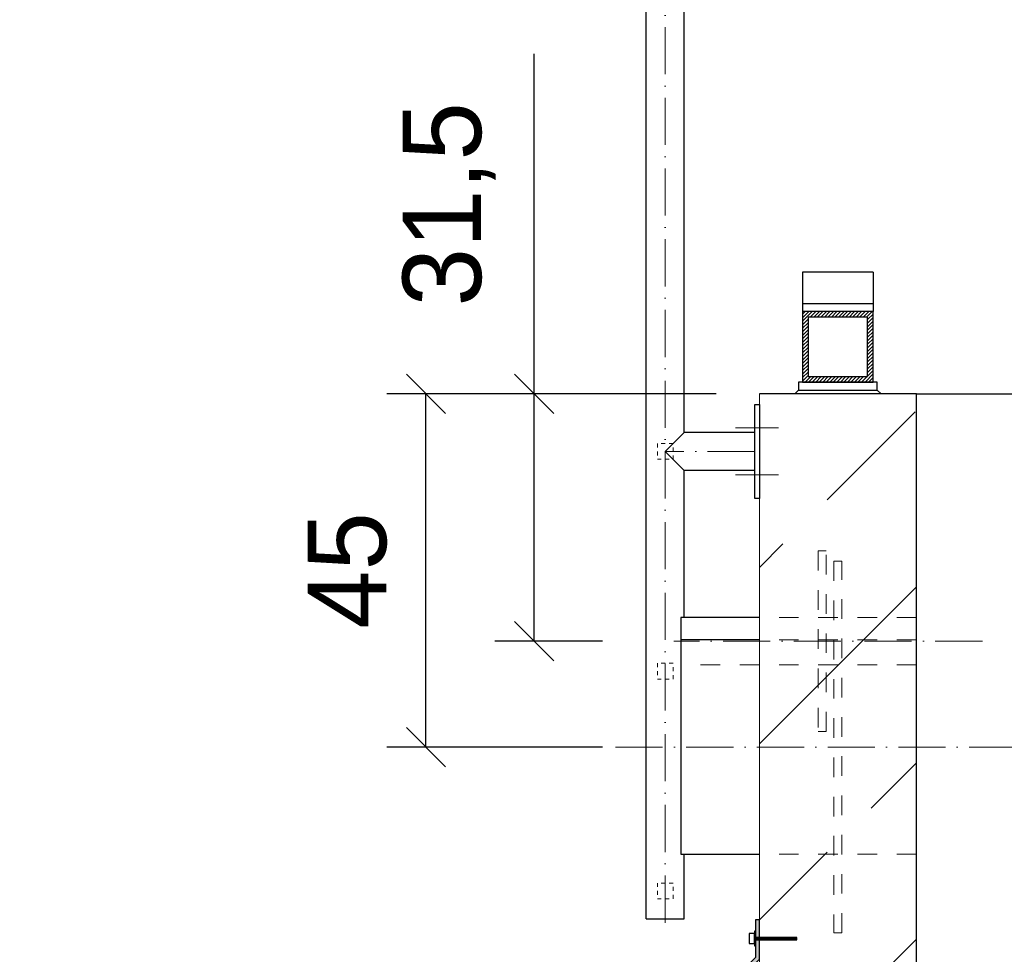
# Model space of a CAD drawing. Header units: millimetres. Extents: x -14064 to 10606674, y -83552 to 74051.
# Tile 577 of 656: x 27580 to 28834, y -15644 to -14453. Entities that reach past the tile are written whole.
import ezdxf

# ---------------------------------------------------------------- set-up
doc = ezdxf.new("R2010")
doc.units = ezdxf.units.MM
doc.linetypes.add('ACAD_ISO10W100', pattern=[18, 12, -3, 0, -3])
doc.linetypes.add('JIS_02_1.0', pattern=[2, 1, -1])
doc.layers.add('0_0_1_im Papierbereich gezeichnet', color=7, linetype='Continuous')
doc.layers.add('Bemaßung', color=7, linetype='Continuous', lineweight=9)
doc.layers.add('Beschriftung', color=7, linetype='Continuous', lineweight=9)
doc.styles.add('LBB3.5M1000', font='isocp.shx', dxfattribs={"height": 3.5})
doc.dimstyles.new('DIN', dxfattribs={"dimtxt": 2.5, "dimasz": 2.5, "dimexe": 1.25, "dimexo": 0.625, "dimtad": 1, "dimtih": 1, "dimdec": 4, "dimdsep": 46, "dimlunit": 6, "dimtxsty": 'Standard', "dimcen": 2.5, "dimadec": 0, "dimazin": 0, "dimtfac": 1, "dimtdec": 4, "dimtmove": 0, "dimatfit": 3, "dimfxl": 0, "dimtvp": 1, "dimtolj": 1, "dimtzin": 0, "dimarcsym": 0})

# ---------------------------------------------------------------- blocks, each defined once
blk = doc.blocks.new('_Oblique')
at = {"color": 0, "linetype": 'ByBlock', "lineweight": -2}
blk.add_line((-0.5, -0.5), (0.5, 0.5), dxfattribs=at)
blk = doc.blocks.new('*D113')
at = {"layer": 'Bemaßung', "color": 0, "lineweight": -2, "transparency": 16777216}
for p, q in [((28235.5, -14930.1), (28235.5, -14496.8)), ((28467.4, -14930.1), (28185.5, -14930.1)), ((28235.5, -15245.1), (28235.5, -14930.1)), ((28322.4, -15245.1), (28185.5, -15245.1))]:
    blk.add_line(p, q, dxfattribs=at)
at = {"layer": 'DEFPOINTS', "color": 0, "transparency": 16777216}
for p in [(28235.5, -14930.1), (28567.4, -14930.1), (28422.4, -15245.1)]:
    blk.add_point(p, dxfattribs=at)
at = {"layer": 'Bemaßung', "color": 0, "lineweight": -2, "transparency": 16777216, "xscale": 50, "yscale": 50, "zscale": 50}
for p, rotation in [((28235.5, -14930.1), 90), ((28235.5, -15245.1), 270)]:
    blk.add_blockref('_Oblique', p, dxfattribs=dict(at, rotation=rotation))
at = {"layer": 'Bemaßung', "color": 0, "transparency": 16777216, "insert": (28127.2, -14688.5), "char_height": 100, "attachment_point": 5, "rotation": 90}
blk.add_mtext('\\A1;31,5', dxfattribs=at)
blk = doc.blocks.new('*D114')
at = {"layer": 'Bemaßung', "color": 0, "lineweight": -2, "transparency": 16777216}
for p, q in [((28467.4, -14930.1), (28047.7, -14930.1)), ((28097.7, -15380.1), (28097.7, -14930.1)), ((28322.4, -15380.1), (28047.7, -15380.1))]:
    blk.add_line(p, q, dxfattribs=at)
at = {"layer": 'DEFPOINTS', "color": 0, "transparency": 16777216}
for p in [(28097.7, -14930.1), (28567.4, -14930.1), (28422.4, -15380.1)]:
    blk.add_point(p, dxfattribs=at)
at = {"layer": 'Bemaßung', "color": 0, "lineweight": -2, "transparency": 16777216, "xscale": 50, "yscale": 50, "zscale": 50}
for p, rotation in [((28097.7, -14930.1), 90), ((28097.7, -15380.1), 270)]:
    blk.add_blockref('_Oblique', p, dxfattribs=dict(at, rotation=rotation))
at = {"layer": 'Bemaßung', "color": 0, "transparency": 16777216, "insert": (27997.7, -15155.1), "char_height": 100, "attachment_point": 5, "rotation": 90}
blk.add_mtext('\\A1;45', dxfattribs=at)

msp = doc.modelspace()

# ---------------------------------------------------------------- hatches: boundary and pattern name
at = {"lineweight": 9}
h = msp.add_hatch(dxfattribs=at)
h.set_pattern_fill('ANSI31', color=256)
h.set_pattern_definition([(45, (-64787.7008, 22419.6352), (-2.24506403, 2.24506403), [])])
h.paths.add_polyline_path([(28577.43875, -14825.1425), (28667.43875, -14825.1425), (28667.43875, -14915.1425), (28577.43875, -14915.1425)])
h.paths.add_polyline_path([(28584.53875, -14832.2425), (28584.53875, -14908.0425), (28660.33875, -14908.0425), (28660.33875, -14832.2425)], flags=16)
h = msp.add_hatch(dxfattribs=at)
h.set_pattern_fill('ANSI33', color=256, scale=50)
h.set_pattern_definition([(45, (-89874.83, 22034.33), (-224.5064, 224.5064), []), (45, (-89650.32, 22034.33), (-224.5064, 224.5064), [158.75, -79.375])])
h.paths.add_polyline_path([(28522.43875, -14930.1425), (28722.43875, -14930.1425), (28722.43875, -16130.69929), (28522.43875, -16130.69929)])
h = msp.add_hatch(color=256)
h.dxf.hatch_style = 1
h.paths.add_polyline_path([(28522.43875, -15600.21122), (28517.43136, -15600.21122), (28517.43136, -15622.60551), (28522.43544, -15622.60551)])
h.paths.add_polyline_path([(28522.43544, -15622.60551), (28517.43136, -15622.60551), (28517.43136, -15625.74587), (28522.43497, -15625.74587)])
h.paths.add_polyline_path([(28522.43497, -15625.74587), (28517.43136, -15625.74587), (28517.43136, -15633.58992), (28517.43136, -15648.14015), (28511.43875, -15654.13276), (28511.43875, -15720.56361), (28516.43875, -15720.56361), (28516.43875, -15656.20383), (28522.43136, -15650.21122)])
at = {"lineweight": 5}
h = msp.add_hatch(dxfattribs=at)
h.set_pattern_fill('ANSI31', color=256, scale=0.4, style=0)
h.set_pattern_definition([(45, (-59034.726, 21909.5665), (-0.898025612, 0.898025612), [])])
h.paths.add_polyline_path([(28517.43136, -15625.74587), (28569.93903, -15625.74587), (28569.93903, -15622.60551), (28517.43136, -15622.60551)])

# ---------------------------------------------------------------- linework, layer by layer
for p, q in [((28378.28875, -15118.41644), (28378.28875, -13901.55938)), ((28426.58875, -14979.26644), (28426.58875, -14377.56644)), ((28667.43875, -14775.1425), (28577.43875, -14775.1425)), ((28577.43875, -14775.1425), (28577.43875, -14825.1425)), ((28667.43875, -14775.1425), (28667.43875, -14825.1425)), ((28667.43875, -14815.1425), (28577.43875, -14815.1425)), ((28572.43875, -14925.1425), (28567.43875, -14930.1425)), ((28572.43875, -14915.1425), (28572.43875, -14925.1425)), ((28672.43875, -14915.1425), (28572.43875, -14915.1425)), ((28572.43875, -14925.1425), (28672.43875, -14925.1425)), ((28672.43875, -14925.1425), (28672.43875, -14915.1425)), ((28672.43875, -14925.1425), (28677.43875, -14930.1425)), ((28722.43875, -14930.1425), (28522.43875, -14930.1425)), ((28722.43875, -16130.69929), (28722.43875, -14930.1425)), ((28722.43875, -14930.1425), (30222.43875, -14930.1425)), ((28426.58875, -14979.26644), (28402.43875, -15003.41644)), ((28516.43875, -14979.26644), (28426.58875, -14979.26644)), ((28402.43875, -15003.41644), (28426.58875, -15027.56644)), ((28426.58875, -15118.41644), (28426.58875, -15027.56644)), ((28516.43875, -15027.56644), (28426.58875, -15027.56644)), ((28378.28875, -15598.91644), (28378.28875, -15118.41644)), ((28426.58875, -15215.0675), (28426.58875, -15118.41644)), ((28522.43875, -15214.9925), (28422.43875, -15214.9925)), ((28422.43875, -15214.9925), (28422.43875, -15243.90204)), ((28522.43875, -15243.42024), (28422.43875, -15243.42024)), ((28422.43875, -15243.42024), (28422.43875, -15516.6425)), ((28422.43875, -15516.6425), (28522.43379, -15516.65729)), ((28426.58875, -15598.91644), (28426.58875, -15517.1999)), ((28378.28875, -15598.91644), (28426.58875, -15598.91644))]:
    msp.add_line(p, q)
at = {"linetype": 'ACAD_ISO10W100', "lineweight": 18, "ltscale": 5}
for p, q in [((28402.43875, -15603.95398), (28402.43875, -13901.71644)), ((28546.7032, -14973.41644), (28492.1743, -14973.41644)), ((28516.43875, -15003.41644), (28402.43875, -15003.41644)), ((28546.7032, -15033.41644), (28492.1743, -15033.41644)), ((28806.46173, -15245.1425), (28413.44323, -15245.1425)), ((28339.17952, -15380.1425), (29129.00611, -15380.1425))]:
    msp.add_line(p, q, dxfattribs=at)
at = {"lineweight": 9}
msp.add_line((28522.43875, -16153.41644), (28522.43875, -14930.1425), dxfattribs=at)
at = {"linetype": 'JIS_02_1.0', "lineweight": 18, "ltscale": 25}
for p, q in [((28722.43875, -15214.9925), (28522.43875, -15214.9925)), ((28722.43875, -15243.42024), (28522.43875, -15243.42024)), ((28722.43875, -15275.2925), (28422.43875, -15275.2925)), ((28722.43875, -15516.6425), (28522.43875, -15516.6425))]:
    msp.add_line(p, q, dxfattribs=at)
for points in [[(28667.43875, -14825.1425), (28577.43875, -14825.1425), (28577.43875, -14915.1425), (28667.43875, -14915.1425)], [(28660.33875, -14832.2425), (28584.53875, -14832.2425), (28584.53875, -14908.0425), (28660.33875, -14908.0425)], [(28522.43875, -14943.41644), (28522.43875, -15063.41644), (28516.43875, -15063.41644), (28516.43875, -14943.41644)]]:
    msp.add_lwpolyline(points, close=True)
at = {"linetype": 'JIS_02_1.0', "lineweight": 18, "ltscale": 5}
for points in [[(28392.43875, -15013.41644), (28412.43875, -15013.41644), (28412.43875, -14993.41644), (28392.43875, -14993.41644)], [(28392.43875, -15293.41644), (28412.43875, -15293.41644), (28412.43875, -15273.41644), (28392.43875, -15273.41644)], [(28392.43875, -15573.41644), (28412.43875, -15573.41644), (28412.43875, -15553.41644), (28392.43875, -15553.41644)]]:
    msp.add_lwpolyline(points, close=True, dxfattribs=at)
at = {"linetype": 'JIS_02_1.0', "lineweight": 18, "ltscale": 25}
for points in [[(28597.43875, -15360.2175), (28607.43875, -15360.2175), (28607.43875, -15130.0675), (28597.43875, -15130.0675)], [(28617.43875, -15616.86475), (28627.43875, -15616.86475), (28627.43875, -15143.42024), (28617.43875, -15143.42024)]]:
    msp.add_lwpolyline(points, close=True, dxfattribs=at)
msp.add_lwpolyline([(28516.43875, -15720.56355), (28516.43875, -15656.20383), (28522.43136, -15650.21122), (28522.43875, -15600.21122), (28517.43136, -15600.21122), (28517.43136, -15648.14015), (28511.43875, -15654.13276), (28511.43875, -15720.56361), (28516.43875, -15720.56361)])
at = {"layer": '0_0_1_im Papierbereich gezeichnet'}
for points in [[(28516.34887, -15633.58992), (28517.43136, -15633.58992), (28517.43136, -15614.76146), (28516.34887, -15614.76146)], [(28509.42096, -15630.56005), (28516.34887, -15630.56005), (28516.34887, -15617.79132), (28509.42096, -15617.79132)], [(28517.43136, -15625.74587), (28569.93903, -15625.74587), (28569.93903, -15622.60551), (28517.43136, -15622.60551)]]:
    msp.add_lwpolyline(points, close=True, dxfattribs=at)

# ---------------------------------------------------------------- texts
at = {"layer": 'Beschriftung', "insert": (3235.68893, -14279.31285), "char_height": 200, "width": 3804.6383403, "attachment_point": 1, "style": 'LBB3.5M1000'}
msp.add_mtext('\\pi285.13;{\\fArial|b0|i0|c0|p34;LEAKAGE CONTROL PIT\\P\\pi101.57;\\fArial|b0|i1|c0|p34;LECKKONTROLLSCHACHT}', dxfattribs=at)

# ---------------------------------------------------------------- dimensions: what is measured, and where the dimension line sits
at = {"layer": 'Bemaßung'}
for base, p1, text, override, picture, middle in [((28235.51743, -14930.1425), (28422.43875, -15245.1425), '31,5', {"dimscale": 100, "dimtxt": 1, "dimasz": 0.5, "dimexe": 0.5, "dimexo": 1, "dimgap": 0.5, "dimtih": 0, "dimdec": 2, "dimblk1": 'Oblique', "dimblk2": 'Oblique', "dimsah": 1}, '*D113', (28127.1841, -14688.47583)), ((28097.71406, -14930.1425), (28422.43875, -15380.1425), '45', {"dimscale": 100, "dimtxt": 1, "dimasz": 0.5, "dimexe": 0.5, "dimexo": 1, "dimgap": 0.5, "dimtih": 0, "dimdec": 2, "dimblk1": 'Oblique', "dimblk2": 'Oblique', "dimsah": 1, "dimtmove": 2}, '*D114', (27997.71406, -15155.1425))]:
    dim = msp.add_linear_dim(base=base, p1=p1, p2=(28567.43875, -14930.1425), angle=90, text=text, dimstyle='DIN', override=override, dxfattribs=at)
    dim.commit()
    dim.dimension.update_dxf_attribs({"geometry": picture, "text_midpoint": middle})

doc.saveas('drawing.dxf')
